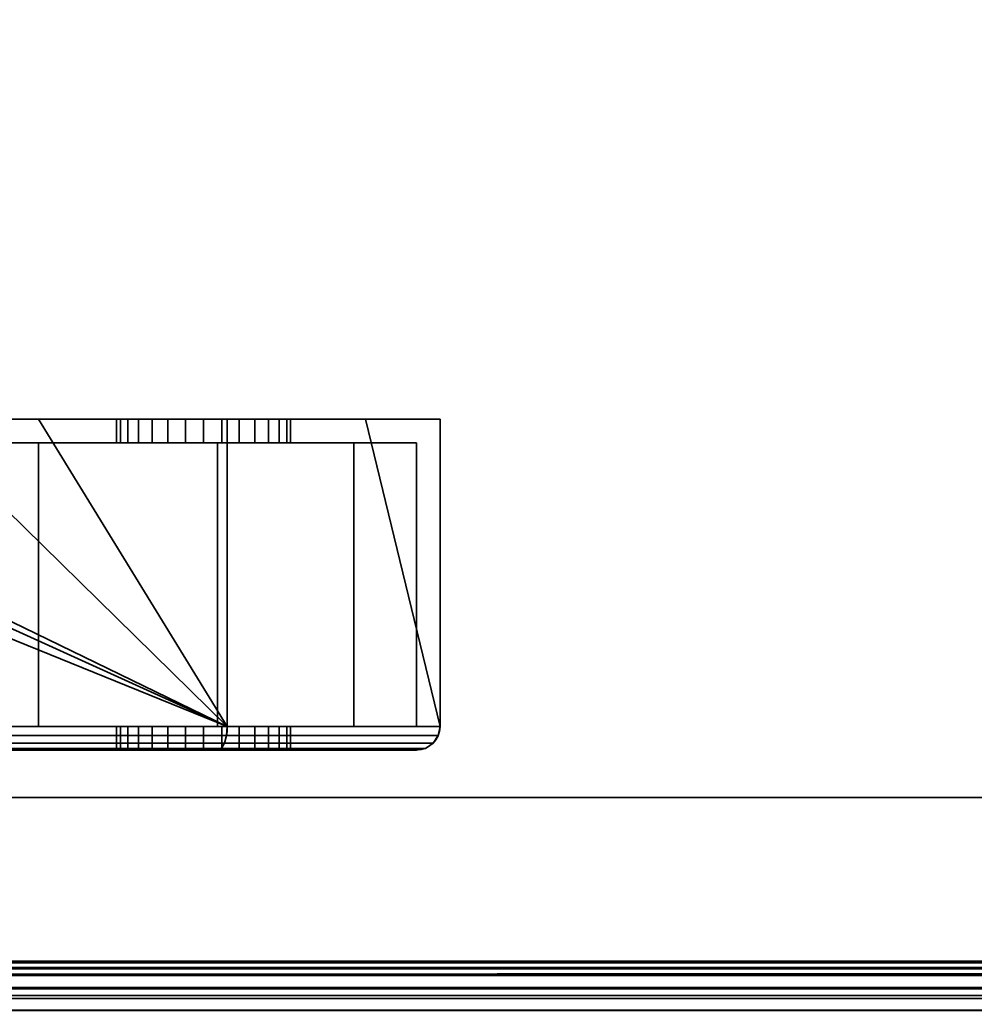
# Model space of a CAD drawing. Header units: millimetres. Extents: x -587 to 3688, y -115 to 120.
# Tile 398 of 656: x 1092 to 1133, y -49 to -7. Entities that reach past the tile are written whole.
import ezdxf

# ---------------------------------------------------------------- set-up
doc = ezdxf.new("R2010")
doc.units = ezdxf.units.MM
doc.layers.add('152', color=7, linetype='Continuous', true_color=0xffffff)

# ---------------------------------------------------------------- blocks, each defined once
blk = doc.blocks.new('UG_SURFACE_002')
at = {"layer": '152', "color": 252, "linetype": 'Continuous', "lineweight": 35}
for points in [[(2162.5, -40, 2198), (2162.5, 110, 2198), (837.5, 110, 2198), (837.5, -40, 2198)], [(987.5, -40, 2048), (987.5, 110, 2048), (2012.5, 110, 2048), (2012.5, -40, 2048)], [(2162.5, -40, 2198), (837.5, -40, 2198), (987.5, -40, 2048), (2012.5, -40, 2048)]]:
    blk.add_3dface(points, dxfattribs=at)
blk = doc.blocks.new('UG_SURFACE_047')
at = {"layer": '152', "color": 252, "linetype": 'Continuous', "lineweight": 35}
for points in [[(1068.975, -24, 1167.5), (1019, -24, 1167.5), (1019, -37, 1167.5), (1101, -37, 1167.5)], [(1101, -37, 1002.5), (1019, -37, 1002.5), (1019, -24, 1002.5), (1068.975, -24, 1002.5)], [(1101, -37, 1167.5), (1072.375, -24, 1167.5), (1068.975, -24, 1167.5)], [(1101, -37, 1002.5), (1068.975, -24, 1002.5), (1072.375, -24, 1002.5)], [(1101, -37, 1167.5), (1074.25, -24, 1167.5), (1072.375, -24, 1167.5)], [(1101, -37, 1002.5), (1072.375, -24, 1002.5), (1074.25, -24, 1002.5)], [(1101, -37, 1167.5), (1087.75, -24, 1167.5), (1074.25, -24, 1167.5)], [(1101, -37, 1002.5), (1074.25, -24, 1002.5), (1087.75, -24, 1002.5)], [(1101, -37, 1167.5), (1093.025, -24, 1167.5), (1087.75, -24, 1167.5)], [(1101, -37, 1002.5), (1087.75, -24, 1002.5), (1093.025, -24, 1002.5)], [(1093.025, -24, 1091.25), (1087.75, -24, 1091.25), (1087.75, -24, 1099.071), (1088.361, -24, 1099.75)], [(1093.025, -24, 1013.575), (1087.75, -24, 1013.575), (1087.75, -24, 1026.71), (1088.607, -24, 1027.676)], [(1093.025, -24, 1033.975), (1089.311, -24, 1034.737), (1087.75, -24, 1037.42)], [(1087.75, -24, 1037.42), (1087.75, -24, 1058.875), (1093.025, -24, 1058.875), (1093.025, -24, 1033.975)], [(1089.084, -24, 1106.627), (1087.75, -24, 1108.937), (1087.75, -24, 1110.1), (1093.025, -24, 1110.1)], [(1087.75, -24, 1002.5), (1087.75, -24, 1013.575), (1093.025, -24, 1013.575), (1093.025, -24, 1002.5)], [(1087.75, -24, 1058.875), (1087.75, -24, 1091.25), (1093.025, -24, 1091.25), (1093.025, -24, 1058.875)], [(1087.75, -24, 1110.1), (1087.75, -24, 1128.75), (1093.025, -24, 1128.75), (1093.025, -24, 1110.1)], [(1087.75, -24, 1128.75), (1087.75, -24, 1167.5), (1093.025, -24, 1167.5), (1093.025, -24, 1128.75)], [(1093.025, -24, 1091.25), (1088.361, -24, 1099.75), (1089.453, -24, 1103.112)], [(1093.025, -24, 1033.975), (1093.025, -24, 1013.575), (1088.607, -24, 1027.676), (1089.707, -24, 1031.132)], [(1089.453, -24, 1103.112), (1089.084, -24, 1106.627), (1093.025, -24, 1110.1), (1093.025, -24, 1091.25)], [(1093.025, -24, 1033.975), (1089.395, -24, 1033.975), (1089.311, -24, 1034.737)], [(1089.707, -24, 1031.132), (1089.395, -24, 1033.975), (1093.025, -24, 1033.975)], [(1101, -37, 1167.5), (1101, -24, 1167.5), (1093.025, -24, 1167.5)], [(1093.025, -24, 1002.5), (1101, -24, 1002.5), (1101, -37, 1002.5)], [(1093.025, -24, 1091.25), (1097.25, -24, 1101.524), (1098.495, -24, 1100.62)], [(1098.495, -24, 1100.62), (1100, -24, 1100.3), (1106.85, -24, 1091.25), (1093.025, -24, 1091.25)], [(1093.025, -24, 1091.25), (1093.025, -24, 1110.1), (1096.32, -24, 1104.387), (1096.481, -24, 1102.857)], [(1093.025, -24, 1110.1), (1097.825, -24, 1106.993), (1096.796, -24, 1105.85)], [(1096.796, -24, 1105.85), (1096.32, -24, 1104.387), (1093.025, -24, 1110.1)], [(1096.481, -24, 1102.857), (1097.25, -24, 1101.524), (1093.025, -24, 1091.25)], [(1093.025, -24, 1110.1), (1106.85, -24, 1110.1), (1100.769, -24, 1107.619), (1099.231, -24, 1107.619)], [(1099.231, -24, 1107.619), (1097.825, -24, 1106.993), (1093.025, -24, 1110.1)], [(1093.025, -24, 1013.575), (1097.25, -24, 1021.024), (1098.495, -24, 1020.12)], [(1098.495, -24, 1020.12), (1100, -24, 1019.8), (1106.85, -24, 1013.575), (1093.025, -24, 1013.575)], [(1093.025, -24, 1013.575), (1093.025, -24, 1033.975), (1096.32, -24, 1023.887), (1096.481, -24, 1022.357)], [(1093.025, -24, 1033.975), (1097.825, -24, 1026.493), (1096.796, -24, 1025.35)], [(1096.796, -24, 1025.35), (1096.32, -24, 1023.887), (1093.025, -24, 1033.975)], [(1096.481, -24, 1022.357), (1097.25, -24, 1021.024), (1093.025, -24, 1013.575)], [(1093.025, -24, 1033.975), (1106.85, -24, 1033.975), (1100.769, -24, 1027.119), (1099.231, -24, 1027.119)], [(1099.231, -24, 1027.119), (1097.825, -24, 1026.493), (1093.025, -24, 1033.975)], [(1093.025, -24, 1013.575), (1106.85, -24, 1013.575), (1106.85, -24, 1008.35), (1101, -24, 1002.5)], [(1093.025, -24, 1128.75), (1093.025, -24, 1167.5), (1101, -24, 1167.5)], [(1101, -24, 1167.5), (1106.85, -24, 1161.65), (1106.85, -24, 1128.75), (1093.025, -24, 1128.75)], [(1101, -24, 1002.5), (1093.025, -24, 1002.5), (1093.025, -24, 1013.575)], [(1093.025, -24, 1033.975), (1093.025, -24, 1058.875), (1106.85, -24, 1058.875), (1106.85, -24, 1033.975)], [(1093.025, -24, 1058.875), (1093.025, -24, 1091.25), (1106.85, -24, 1091.25), (1106.85, -24, 1058.875)], [(1093.025, -24, 1110.1), (1093.025, -24, 1128.75), (1106.85, -24, 1128.75), (1106.85, -24, 1110.1)], [(1096.32, -24, 1104.387), (1096.32, -25, 1104.387), (1096.481, -25, 1102.857), (1096.481, -24, 1102.857)], [(1096.796, -24, 1105.85), (1096.796, -25, 1105.85), (1096.32, -25, 1104.387), (1096.32, -24, 1104.387)], [(1096.32, -24, 1023.887), (1096.32, -25, 1023.887), (1096.481, -25, 1022.357), (1096.481, -24, 1022.357)], [(1096.796, -24, 1025.35), (1096.796, -25, 1025.35), (1096.32, -25, 1023.887), (1096.32, -24, 1023.887)], [(1096.481, -24, 1102.857), (1096.481, -25, 1102.857), (1097.25, -25, 1101.524), (1097.25, -24, 1101.524)], [(1096.481, -24, 1022.357), (1096.481, -25, 1022.357), (1097.25, -25, 1021.024), (1097.25, -24, 1021.024)], [(1097.825, -24, 1106.993), (1097.825, -25, 1106.993), (1096.796, -25, 1105.85), (1096.796, -24, 1105.85)], [(1097.825, -24, 1026.493), (1097.825, -25, 1026.493), (1096.796, -25, 1025.35), (1096.796, -24, 1025.35)], [(1097.25, -24, 1101.524), (1097.25, -25, 1101.524), (1098.495, -25, 1100.62), (1098.495, -24, 1100.62)], [(1097.25, -24, 1021.024), (1097.25, -25, 1021.024), (1098.495, -25, 1020.12), (1098.495, -24, 1020.12)], [(1099.231, -24, 1107.619), (1099.231, -25, 1107.619), (1097.825, -25, 1106.993), (1097.825, -24, 1106.993)], [(1099.231, -24, 1027.119), (1099.231, -25, 1027.119), (1097.825, -25, 1026.493), (1097.825, -24, 1026.493)], [(1098.495, -24, 1100.62), (1098.495, -25, 1100.62), (1100, -25, 1100.3), (1100, -24, 1100.3)], [(1098.495, -24, 1020.12), (1098.495, -25, 1020.12), (1100, -25, 1019.8), (1100, -24, 1019.8)], [(1100.769, -24, 1107.619), (1100.769, -25, 1107.619), (1099.231, -25, 1107.619), (1099.231, -24, 1107.619)], [(1100.769, -24, 1027.119), (1100.769, -25, 1027.119), (1099.231, -25, 1027.119), (1099.231, -24, 1027.119)], [(1106.85, -24, 1091.25), (1100, -24, 1100.3), (1101.505, -24, 1100.62)], [(1106.85, -24, 1013.575), (1100, -24, 1019.8), (1101.505, -24, 1020.12)], [(1100, -24, 1100.3), (1100, -25, 1100.3), (1101.505, -25, 1100.62), (1101.505, -24, 1100.62)], [(1100, -24, 1019.8), (1100, -25, 1019.8), (1101.505, -25, 1020.12), (1101.505, -24, 1020.12)], [(1102.175, -24, 1026.493), (1100.769, -24, 1027.119), (1106.85, -24, 1033.975)], [(1102.175, -24, 1106.993), (1100.769, -24, 1107.619), (1106.85, -24, 1110.1)], [(1102.175, -24, 1106.993), (1102.175, -25, 1106.993), (1100.769, -25, 1107.619), (1100.769, -24, 1107.619)], [(1102.175, -24, 1026.493), (1102.175, -25, 1026.493), (1100.769, -25, 1027.119), (1100.769, -24, 1027.119)], [(1106.85, -24, 1161.65), (1101, -24, 1167.5), (1101, -37, 1167.5), (1110, -37, 1158.5)], [(1110, -37, 1011.5), (1101, -37, 1002.5), (1101, -24, 1002.5), (1106.85, -24, 1008.35)], [(1101.505, -24, 1100.62), (1102.75, -24, 1101.524), (1106.85, -24, 1091.25)], [(1101.505, -24, 1020.12), (1102.75, -24, 1021.024), (1106.85, -24, 1013.575)], [(1101.505, -24, 1100.62), (1101.505, -25, 1100.62), (1102.75, -25, 1101.524), (1102.75, -24, 1101.524)], [(1101.505, -24, 1020.12), (1101.505, -25, 1020.12), (1102.75, -25, 1021.024), (1102.75, -24, 1021.024)], [(1103.204, -24, 1105.85), (1102.175, -24, 1106.993), (1106.85, -24, 1110.1)], [(1103.204, -24, 1025.35), (1102.175, -24, 1026.493), (1106.85, -24, 1033.975)], [(1103.204, -24, 1105.85), (1103.204, -25, 1105.85), (1102.175, -25, 1106.993), (1102.175, -24, 1106.993)], [(1103.204, -24, 1025.35), (1103.204, -25, 1025.35), (1102.175, -25, 1026.493), (1102.175, -24, 1026.493)], [(1106.85, -24, 1091.25), (1102.75, -24, 1101.524), (1103.519, -24, 1102.857)], [(1106.85, -24, 1013.575), (1102.75, -24, 1021.024), (1103.519, -24, 1022.357)], [(1102.75, -24, 1101.524), (1102.75, -25, 1101.524), (1103.519, -25, 1102.857), (1103.519, -24, 1102.857)], [(1102.75, -24, 1021.024), (1102.75, -25, 1021.024), (1103.519, -25, 1022.357), (1103.519, -24, 1022.357)], [(1106.85, -24, 1110.1), (1103.68, -24, 1104.387), (1103.204, -24, 1105.85)], [(1106.85, -24, 1033.975), (1103.68, -24, 1023.887), (1103.204, -24, 1025.35)], [(1103.68, -24, 1104.387), (1103.68, -25, 1104.387), (1103.204, -25, 1105.85), (1103.204, -24, 1105.85)], [(1103.68, -24, 1023.887), (1103.68, -25, 1023.887), (1103.204, -25, 1025.35), (1103.204, -24, 1025.35)], [(1103.519, -24, 1102.857), (1103.68, -24, 1104.387), (1106.85, -24, 1110.1), (1106.85, -24, 1091.25)], [(1103.519, -24, 1022.357), (1103.68, -24, 1023.887), (1106.85, -24, 1033.975), (1106.85, -24, 1013.575)], [(1103.519, -24, 1102.857), (1103.519, -25, 1102.857), (1103.68, -25, 1104.387), (1103.68, -24, 1104.387)], [(1103.519, -24, 1022.357), (1103.519, -25, 1022.357), (1103.68, -25, 1023.887), (1103.68, -24, 1023.887)], [(1110, -37, 1158.5), (1110, -24, 1158.5), (1106.85, -24, 1161.65)], [(1106.85, -24, 1008.35), (1110, -24, 1011.5), (1110, -37, 1011.5)], [(1110, -24, 1158.5), (1110, -24, 1128.75), (1106.85, -24, 1128.75), (1106.85, -24, 1161.65)], [(1106.85, -24, 1008.35), (1106.85, -24, 1013.575), (1110, -24, 1013.575), (1110, -24, 1011.5)], [(1106.85, -24, 1013.575), (1106.85, -24, 1033.975), (1110, -24, 1033.975), (1110, -24, 1013.575)], [(1106.85, -24, 1033.975), (1106.85, -24, 1058.875), (1110, -24, 1058.875), (1110, -24, 1033.975)], [(1106.85, -24, 1058.875), (1106.85, -24, 1091.25), (1110, -24, 1091.25), (1110, -24, 1058.875)], [(1106.85, -24, 1091.25), (1106.85, -24, 1110.1), (1110, -24, 1110.1), (1110, -24, 1091.25)], [(1106.85, -24, 1110.1), (1106.85, -24, 1128.75), (1110, -24, 1128.75), (1110, -24, 1110.1)], [(1110, -37, 1158.5), (1110, -24, 1110.1), (1110, -24, 1128.75)], [(1110, -37, 1158.5), (1110, -24, 1091.25), (1110, -24, 1110.1)], [(1110, -37, 1158.5), (1110, -37, 1011.5), (1110, -24, 1058.875), (1110, -24, 1091.25)], [(1110, -37, 1011.5), (1110, -24, 1033.975), (1110, -24, 1058.875)], [(1110, -37, 1011.5), (1110, -24, 1013.575), (1110, -24, 1033.975)], [(1110, -37, 1011.5), (1110, -24, 1011.5), (1110, -24, 1013.575)], [(1110, -24, 1128.75), (1110, -24, 1158.5), (1110, -37, 1158.5)], [(1085.75, -37, 1003.5), (1093.025, -37, 1003.5), (1093.025, -25, 1003.5), (1087.75, -25, 1003.5)], [(1087.75, -25, 1166.5), (1093.025, -25, 1166.5), (1093.025, -37, 1166.5), (1085.75, -37, 1166.5)], [(1093.025, -25, 1110.1), (1087.75, -25, 1110.1), (1087.75, -25, 1108.937), (1089.084, -25, 1106.627)], [(1093.025, -25, 1033.975), (1093.025, -25, 1058.875), (1087.75, -25, 1058.875), (1087.75, -25, 1037.42)], [(1087.75, -25, 1037.42), (1089.311, -25, 1034.737), (1093.025, -25, 1033.975)], [(1088.607, -25, 1027.676), (1087.75, -25, 1026.71), (1087.75, -25, 1013.575), (1093.025, -25, 1013.575)], [(1088.361, -25, 1099.75), (1087.75, -25, 1099.071), (1087.75, -25, 1091.25), (1093.025, -25, 1091.25)], [(1093.025, -25, 1003.5), (1093.025, -25, 1013.575), (1087.75, -25, 1013.575), (1087.75, -25, 1003.5)], [(1093.025, -25, 1058.875), (1093.025, -25, 1091.25), (1087.75, -25, 1091.25), (1087.75, -25, 1058.875)], [(1093.025, -25, 1110.1), (1093.025, -25, 1128.75), (1087.75, -25, 1128.75), (1087.75, -25, 1110.1)], [(1093.025, -25, 1128.75), (1093.025, -25, 1166.5), (1087.75, -25, 1166.5), (1087.75, -25, 1128.75)], [(1089.453, -25, 1103.112), (1088.361, -25, 1099.75), (1093.025, -25, 1091.25)], [(1089.707, -25, 1031.132), (1088.607, -25, 1027.676), (1093.025, -25, 1013.575), (1093.025, -25, 1033.975)], [(1093.025, -25, 1091.25), (1093.025, -25, 1110.1), (1089.084, -25, 1106.627), (1089.453, -25, 1103.112)], [(1089.311, -25, 1034.737), (1089.395, -25, 1033.975), (1093.025, -25, 1033.975)], [(1093.025, -25, 1033.975), (1089.395, -25, 1033.975), (1089.707, -25, 1031.132)], [(1093.025, -37, 1003.5), (1100.586, -37, 1003.5), (1100.586, -25, 1003.5), (1093.025, -25, 1003.5)], [(1093.025, -25, 1166.5), (1100.586, -25, 1166.5), (1100.586, -37, 1166.5), (1093.025, -37, 1166.5)], [(1106.35, -25, 1110.1), (1093.025, -25, 1110.1), (1099.231, -25, 1107.619), (1100.769, -25, 1107.619)], [(1093.025, -25, 1110.1), (1096.32, -25, 1104.387), (1096.796, -25, 1105.85)], [(1093.025, -25, 1091.25), (1097.25, -25, 1101.524), (1096.481, -25, 1102.857)], [(1093.025, -25, 1110.1), (1097.825, -25, 1106.993), (1099.231, -25, 1107.619)], [(1096.481, -25, 1102.857), (1096.32, -25, 1104.387), (1093.025, -25, 1110.1), (1093.025, -25, 1091.25)], [(1093.025, -25, 1091.25), (1106.35, -25, 1091.25), (1100, -25, 1100.3), (1098.495, -25, 1100.62)], [(1098.495, -25, 1100.62), (1097.25, -25, 1101.524), (1093.025, -25, 1091.25)], [(1096.796, -25, 1105.85), (1097.825, -25, 1106.993), (1093.025, -25, 1110.1)], [(1106.35, -25, 1033.975), (1093.025, -25, 1033.975), (1099.231, -25, 1027.119), (1100.769, -25, 1027.119)], [(1093.025, -25, 1033.975), (1096.32, -25, 1023.887), (1096.796, -25, 1025.35)], [(1093.025, -25, 1013.575), (1097.25, -25, 1021.024), (1096.481, -25, 1022.357)], [(1093.025, -25, 1033.975), (1097.825, -25, 1026.493), (1099.231, -25, 1027.119)], [(1096.481, -25, 1022.357), (1096.32, -25, 1023.887), (1093.025, -25, 1033.975), (1093.025, -25, 1013.575)], [(1093.025, -25, 1013.575), (1106.35, -25, 1013.575), (1100, -25, 1019.8), (1098.495, -25, 1020.12)], [(1098.495, -25, 1020.12), (1097.25, -25, 1021.024), (1093.025, -25, 1013.575)], [(1096.796, -25, 1025.35), (1097.825, -25, 1026.493), (1093.025, -25, 1033.975)], [(1093.025, -25, 1128.75), (1106.35, -25, 1128.75), (1106.35, -25, 1160.736), (1100.586, -25, 1166.5)], [(1093.025, -25, 1013.575), (1093.025, -25, 1003.5), (1100.586, -25, 1003.5)], [(1100.586, -25, 1003.5), (1106.35, -25, 1009.264), (1106.35, -25, 1013.575), (1093.025, -25, 1013.575)], [(1100.586, -25, 1166.5), (1093.025, -25, 1166.5), (1093.025, -25, 1128.75)], [(1106.35, -25, 1033.975), (1106.35, -25, 1058.875), (1093.025, -25, 1058.875), (1093.025, -25, 1033.975)], [(1106.35, -25, 1058.875), (1106.35, -25, 1091.25), (1093.025, -25, 1091.25), (1093.025, -25, 1058.875)], [(1106.35, -25, 1110.1), (1106.35, -25, 1128.75), (1093.025, -25, 1128.75), (1093.025, -25, 1110.1)], [(1101.505, -25, 1020.12), (1100, -25, 1019.8), (1106.35, -25, 1013.575)], [(1101.505, -25, 1100.62), (1100, -25, 1100.3), (1106.35, -25, 1091.25)], [(1106.35, -25, 1009.264), (1100.586, -25, 1003.5), (1100.586, -37, 1003.5), (1106.35, -37, 1009.264)], [(1106.35, -37, 1160.736), (1100.586, -37, 1166.5), (1100.586, -25, 1166.5), (1106.35, -25, 1160.736)], [(1100.769, -25, 1107.619), (1102.175, -25, 1106.993), (1106.35, -25, 1110.1)], [(1100.769, -25, 1027.119), (1102.175, -25, 1026.493), (1106.35, -25, 1033.975)], [(1106.35, -25, 1091.25), (1102.75, -25, 1101.524), (1101.505, -25, 1100.62)], [(1106.35, -25, 1013.575), (1102.75, -25, 1021.024), (1101.505, -25, 1020.12)], [(1106.35, -25, 1110.1), (1102.175, -25, 1106.993), (1103.204, -25, 1105.85)], [(1106.35, -25, 1033.975), (1102.175, -25, 1026.493), (1103.204, -25, 1025.35)], [(1103.519, -25, 1102.857), (1102.75, -25, 1101.524), (1106.35, -25, 1091.25)], [(1103.519, -25, 1022.357), (1102.75, -25, 1021.024), (1106.35, -25, 1013.575)], [(1103.204, -25, 1105.85), (1103.68, -25, 1104.387), (1106.35, -25, 1110.1)], [(1103.204, -25, 1025.35), (1103.68, -25, 1023.887), (1106.35, -25, 1033.975)], [(1106.35, -25, 1091.25), (1106.35, -25, 1110.1), (1103.68, -25, 1104.387), (1103.519, -25, 1102.857)], [(1106.35, -25, 1013.575), (1106.35, -25, 1033.975), (1103.68, -25, 1023.887), (1103.519, -25, 1022.357)], [(1106.35, -37, 1009.264), (1109, -37, 1011.914), (1109, -25, 1011.914), (1106.35, -25, 1009.264)], [(1106.35, -25, 1160.736), (1109, -25, 1158.086), (1109, -37, 1158.086), (1106.35, -37, 1160.736)], [(1109, -25, 1011.914), (1109, -25, 1013.575), (1106.35, -25, 1013.575), (1106.35, -25, 1009.264)], [(1106.35, -25, 1160.736), (1106.35, -25, 1128.75), (1109, -25, 1128.75), (1109, -25, 1158.086)], [(1109, -25, 1013.575), (1109, -25, 1033.975), (1106.35, -25, 1033.975), (1106.35, -25, 1013.575)], [(1109, -25, 1033.975), (1109, -25, 1058.875), (1106.35, -25, 1058.875), (1106.35, -25, 1033.975)], [(1109, -25, 1058.875), (1109, -25, 1091.25), (1106.35, -25, 1091.25), (1106.35, -25, 1058.875)], [(1109, -25, 1091.25), (1109, -25, 1110.1), (1106.35, -25, 1110.1), (1106.35, -25, 1091.25)], [(1109, -25, 1110.1), (1109, -25, 1128.75), (1106.35, -25, 1128.75), (1106.35, -25, 1110.1)], [(1109, -37, 1108.1), (1109, -37, 1126.75), (1109, -25, 1128.75), (1109, -25, 1110.1)], [(1109, -37, 1013.575), (1109, -37, 1033.975), (1109, -25, 1033.975), (1109, -25, 1013.575)], [(1109, -25, 1110.1), (1109, -25, 1091.25), (1109, -37, 1099.9), (1109, -37, 1108.1)], [(1109, -37, 1033.975), (1109, -25, 1058.875), (1109, -25, 1033.975)], [(1109, -25, 1091.25), (1109, -37, 1093.25), (1109, -37, 1099.9)], [(1109, -37, 1033.975), (1109, -37, 1093.25), (1109, -25, 1091.25), (1109, -25, 1058.875)], [(1109, -25, 1013.575), (1109, -25, 1011.914), (1109, -37, 1011.914), (1109, -37, 1013.575)], [(1109, -37, 1126.75), (1109, -37, 1158.086), (1109, -25, 1158.086), (1109, -25, 1128.75)], [(1101, -37, 1167.5), (1019, -37, 1167.5), (1019, -37.383, 1167.424), (1100.968, -37.383, 1167.424)], [(1100.968, -37.383, 1002.576), (1019, -37.383, 1002.576), (1019, -37, 1002.5), (1101, -37, 1002.5)], [(1093.025, -37, 1126.75), (1085.75, -37, 1126.75), (1085.75, -37, 1148.446), (1085.755, -37, 1148.455)], [(1093.025, -37, 1003.5), (1085.75, -37, 1003.5), (1085.75, -37, 1010.479), (1085.804, -37, 1010.56)], [(1085.973, -37, 1082.523), (1085.75, -37, 1083.208), (1085.75, -37, 1093.25), (1093.025, -37, 1093.25)], [(1085.973, -37, 1150.523), (1085.75, -37, 1151.208), (1085.75, -37, 1166.5), (1093.025, -37, 1166.5)], [(1093.025, -37, 1126.75), (1093.025, -37, 1108.1), (1085.75, -37, 1108.1), (1085.75, -37, 1126.75)], [(1093.025, -37, 1108.1), (1093.025, -37, 1099.9), (1085.75, -37, 1099.9), (1085.75, -37, 1108.1)], [(1093.025, -37, 1099.9), (1093.025, -37, 1093.25), (1085.75, -37, 1093.25), (1085.75, -37, 1099.9)], [(1085.755, -37, 1148.455), (1085.973, -37, 1150.523), (1093.025, -37, 1166.5), (1093.025, -37, 1126.75)], [(1089.311, -37, 1034.737), (1087.487, -37, 1037.872), (1085.755, -37, 1080.455), (1093.025, -37, 1033.975)], [(1085.755, -37, 1080.455), (1085.973, -37, 1082.523), (1093.025, -37, 1093.25), (1093.025, -37, 1033.975)], [(1093.025, -37, 1013.575), (1093.025, -37, 1003.5), (1085.804, -37, 1010.56), (1086.2, -37, 1012.55)], [(1093.025, -37, 1013.575), (1086.2, -37, 1013.575), (1086.2, -37, 1024.963), (1088.607, -37, 1027.676)], [(1086.2, -37, 1012.55), (1086.2, -37, 1013.575), (1093.025, -37, 1013.575)], [(1088.607, -37, 1027.676), (1089.707, -37, 1031.132), (1093.025, -37, 1033.975), (1093.025, -37, 1013.575)], [(1093.025, -37, 1033.975), (1089.395, -37, 1033.975), (1089.311, -37, 1034.737)], [(1089.707, -37, 1031.132), (1089.395, -37, 1033.975), (1093.025, -37, 1033.975)], [(1093.025, -37, 1013.575), (1097.25, -37, 1021.024), (1098.495, -37, 1020.12)], [(1098.495, -37, 1020.12), (1100, -37, 1019.8), (1106.35, -37, 1013.575), (1093.025, -37, 1013.575)], [(1093.025, -37, 1013.575), (1093.025, -37, 1033.975), (1096.32, -37, 1023.887), (1096.481, -37, 1022.357)], [(1093.025, -37, 1033.975), (1097.825, -37, 1026.493), (1096.796, -37, 1025.35)], [(1096.796, -37, 1025.35), (1096.32, -37, 1023.887), (1093.025, -37, 1033.975)], [(1096.481, -37, 1022.357), (1097.25, -37, 1021.024), (1093.025, -37, 1013.575)], [(1093.025, -37, 1033.975), (1106.35, -37, 1033.975), (1100, -37, 1027.2), (1099.231, -37, 1027.119)], [(1099.231, -37, 1027.119), (1097.825, -37, 1026.493), (1093.025, -37, 1033.975)], [(1093.025, -37, 1099.9), (1098.495, -37, 1100.62), (1100, -37, 1100.3)], [(1093.025, -37, 1099.9), (1097.25, -37, 1101.524), (1098.495, -37, 1100.62)], [(1100, -37, 1100.3), (1106.35, -37, 1099.9), (1093.025, -37, 1099.9)], [(1093.025, -37, 1099.9), (1093.025, -37, 1108.1), (1096.32, -37, 1104.387), (1096.481, -37, 1102.857)], [(1093.025, -37, 1108.1), (1097.825, -37, 1106.993), (1096.796, -37, 1105.85)], [(1096.796, -37, 1105.85), (1096.32, -37, 1104.387), (1093.025, -37, 1108.1)], [(1096.481, -37, 1102.857), (1097.25, -37, 1101.524), (1093.025, -37, 1099.9)], [(1093.025, -37, 1108.1), (1106.35, -37, 1108.1), (1100, -37, 1107.7)], [(1100, -37, 1107.7), (1099.231, -37, 1107.619), (1093.025, -37, 1108.1)], [(1099.231, -37, 1107.619), (1097.825, -37, 1106.993), (1093.025, -37, 1108.1)], [(1093.025, -37, 1166.5), (1100.586, -37, 1166.5), (1106.35, -37, 1160.736)], [(1093.025, -37, 1013.575), (1106.35, -37, 1013.575), (1106.35, -37, 1009.264), (1100.586, -37, 1003.5)], [(1100.586, -37, 1003.5), (1093.025, -37, 1003.5), (1093.025, -37, 1013.575)], [(1106.35, -37, 1160.736), (1106.35, -37, 1126.75), (1093.025, -37, 1126.75), (1093.025, -37, 1166.5)], [(1106.35, -37, 1126.75), (1106.35, -37, 1108.1), (1093.025, -37, 1108.1), (1093.025, -37, 1126.75)], [(1106.35, -37, 1099.9), (1106.35, -37, 1093.25), (1093.025, -37, 1093.25), (1093.025, -37, 1099.9)], [(1106.35, -37, 1093.25), (1106.35, -37, 1033.975), (1093.025, -37, 1033.975), (1093.025, -37, 1093.25)], [(1096.32, -37, 1104.387), (1096.32, -38, 1104.387), (1096.481, -38, 1102.857), (1096.481, -37, 1102.857)], [(1096.796, -37, 1105.85), (1096.796, -38, 1105.85), (1096.32, -38, 1104.387), (1096.32, -37, 1104.387)], [(1096.32, -37, 1023.887), (1096.32, -38, 1023.887), (1096.481, -38, 1022.357), (1096.481, -37, 1022.357)], [(1096.796, -37, 1025.35), (1096.796, -38, 1025.35), (1096.32, -38, 1023.887), (1096.32, -37, 1023.887)], [(1096.481, -37, 1102.857), (1096.481, -38, 1102.857), (1097.25, -38, 1101.524), (1097.25, -37, 1101.524)], [(1096.481, -37, 1022.357), (1096.481, -38, 1022.357), (1097.25, -38, 1021.024), (1097.25, -37, 1021.024)], [(1097.825, -37, 1106.993), (1097.825, -38, 1106.993), (1096.796, -38, 1105.85), (1096.796, -37, 1105.85)], [(1097.825, -37, 1026.493), (1097.825, -38, 1026.493), (1096.796, -38, 1025.35), (1096.796, -37, 1025.35)], [(1097.25, -37, 1101.524), (1097.25, -38, 1101.524), (1098.495, -38, 1100.62), (1098.495, -37, 1100.62)], [(1097.25, -37, 1021.024), (1097.25, -38, 1021.024), (1098.495, -38, 1020.12), (1098.495, -37, 1020.12)], [(1099.231, -37, 1107.619), (1099.231, -38, 1107.619), (1097.825, -38, 1106.993), (1097.825, -37, 1106.993)], [(1099.231, -37, 1027.119), (1099.231, -38, 1027.119), (1097.825, -38, 1026.493), (1097.825, -37, 1026.493)], [(1098.495, -37, 1100.62), (1098.495, -38, 1100.62), (1100, -38, 1100.3), (1100, -37, 1100.3)], [(1098.495, -37, 1020.12), (1098.495, -38, 1020.12), (1100, -38, 1019.8), (1100, -37, 1019.8)], [(1100, -38, 1107.7), (1099.231, -38, 1107.619), (1099.231, -37, 1107.619), (1100, -37, 1107.7)], [(1100, -38, 1027.2), (1099.231, -38, 1027.119), (1099.231, -37, 1027.119), (1100, -37, 1027.2)], [(1100, -37, 1107.7), (1100.769, -37, 1107.619), (1100.769, -38, 1107.619), (1100, -38, 1107.7)], [(1100, -37, 1100.3), (1100, -38, 1100.3), (1101.505, -38, 1100.62), (1101.505, -37, 1100.62)], [(1100, -37, 1027.2), (1100.769, -37, 1027.119), (1100.769, -38, 1027.119), (1100, -38, 1027.2)], [(1100, -37, 1019.8), (1100, -38, 1019.8), (1101.505, -38, 1020.12), (1101.505, -37, 1020.12)], [(1106.35, -37, 1013.575), (1100, -37, 1019.8), (1101.505, -37, 1020.12)], [(1106.35, -37, 1099.9), (1100, -37, 1100.3), (1101.505, -37, 1100.62)], [(1100.769, -37, 1107.619), (1100, -37, 1107.7), (1106.35, -37, 1108.1)], [(1100.769, -37, 1027.119), (1100, -37, 1027.2), (1106.35, -37, 1033.975)], [(1102.175, -37, 1106.993), (1102.175, -38, 1106.993), (1100.769, -38, 1107.619), (1100.769, -37, 1107.619)], [(1102.175, -37, 1026.493), (1102.175, -38, 1026.493), (1100.769, -38, 1027.119), (1100.769, -37, 1027.119)], [(1106.35, -37, 1033.975), (1102.175, -37, 1026.493), (1100.769, -37, 1027.119)], [(1106.35, -37, 1108.1), (1102.175, -37, 1106.993), (1100.769, -37, 1107.619)], [(1110, -37, 1158.5), (1101, -37, 1167.5), (1100.968, -37.383, 1167.424), (1109.924, -37.383, 1158.468)], [(1101, -37, 1002.5), (1110, -37, 1011.5), (1109.924, -37.383, 1011.531), (1100.968, -37.383, 1002.576)], [(1101.505, -37, 1100.62), (1101.505, -38, 1100.62), (1102.75, -38, 1101.524), (1102.75, -37, 1101.524)], [(1101.505, -37, 1020.12), (1101.505, -38, 1020.12), (1102.75, -38, 1021.024), (1102.75, -37, 1021.024)], [(1101.505, -37, 1020.12), (1102.75, -37, 1021.024), (1106.35, -37, 1013.575)], [(1101.505, -37, 1100.62), (1102.75, -37, 1101.524), (1106.35, -37, 1099.9)], [(1103.204, -37, 1105.85), (1103.204, -38, 1105.85), (1102.175, -38, 1106.993), (1102.175, -37, 1106.993)], [(1103.204, -37, 1025.35), (1103.204, -38, 1025.35), (1102.175, -38, 1026.493), (1102.175, -37, 1026.493)], [(1103.204, -37, 1025.35), (1102.175, -37, 1026.493), (1106.35, -37, 1033.975)], [(1103.204, -37, 1105.85), (1102.175, -37, 1106.993), (1106.35, -37, 1108.1)], [(1102.75, -37, 1101.524), (1102.75, -38, 1101.524), (1103.519, -38, 1102.857), (1103.519, -37, 1102.857)], [(1102.75, -37, 1021.024), (1102.75, -38, 1021.024), (1103.519, -38, 1022.357), (1103.519, -37, 1022.357)], [(1106.35, -37, 1013.575), (1102.75, -37, 1021.024), (1103.519, -37, 1022.357)], [(1106.35, -37, 1099.9), (1102.75, -37, 1101.524), (1103.519, -37, 1102.857)], [(1103.68, -37, 1104.387), (1103.68, -38, 1104.387), (1103.204, -38, 1105.85), (1103.204, -37, 1105.85)], [(1103.68, -37, 1023.887), (1103.68, -38, 1023.887), (1103.204, -38, 1025.35), (1103.204, -37, 1025.35)], [(1106.35, -37, 1033.975), (1103.68, -37, 1023.887), (1103.204, -37, 1025.35)], [(1106.35, -37, 1108.1), (1103.68, -37, 1104.387), (1103.204, -37, 1105.85)], [(1103.519, -37, 1102.857), (1103.519, -38, 1102.857), (1103.68, -38, 1104.387), (1103.68, -37, 1104.387)], [(1103.519, -37, 1022.357), (1103.519, -38, 1022.357), (1103.68, -38, 1023.887), (1103.68, -37, 1023.887)], [(1103.519, -37, 1022.357), (1103.68, -37, 1023.887), (1106.35, -37, 1033.975), (1106.35, -37, 1013.575)], [(1103.519, -37, 1102.857), (1103.68, -37, 1104.387), (1106.35, -37, 1108.1), (1106.35, -37, 1099.9)], [(1106.35, -37, 1009.264), (1106.35, -37, 1013.575), (1109, -37, 1013.575), (1109, -37, 1011.914)], [(1109, -37, 1158.086), (1109, -37, 1126.75), (1106.35, -37, 1126.75), (1106.35, -37, 1160.736)], [(1109, -37, 1126.75), (1109, -37, 1108.1), (1106.35, -37, 1108.1), (1106.35, -37, 1126.75)], [(1109, -37, 1108.1), (1109, -37, 1099.9), (1106.35, -37, 1099.9), (1106.35, -37, 1108.1)], [(1109, -37, 1099.9), (1109, -37, 1093.25), (1106.35, -37, 1093.25), (1106.35, -37, 1099.9)], [(1109, -37, 1093.25), (1109, -37, 1033.975), (1106.35, -37, 1033.975), (1106.35, -37, 1093.25)], [(1109, -37, 1033.975), (1109, -37, 1013.575), (1106.35, -37, 1013.575), (1106.35, -37, 1033.975)], [(1110, -37, 1011.5), (1110, -37, 1158.5), (1109.924, -37.383, 1158.468), (1109.924, -37.383, 1011.531)], [(1100.968, -37.383, 1167.424), (1019, -37.383, 1167.424), (1019, -37.707, 1167.207), (1100.879, -37.707, 1167.207)], [(1100.879, -37.707, 1002.793), (1019, -37.707, 1002.793), (1019, -37.383, 1002.576), (1100.968, -37.383, 1002.576)], [(1109.924, -37.383, 1158.468), (1100.968, -37.383, 1167.424), (1100.879, -37.707, 1167.207), (1109.707, -37.707, 1158.379)], [(1100.968, -37.383, 1002.576), (1109.924, -37.383, 1011.531), (1109.707, -37.707, 1011.621), (1100.879, -37.707, 1002.793)], [(1109.924, -37.383, 1011.531), (1109.924, -37.383, 1158.468), (1109.707, -37.707, 1158.379), (1109.707, -37.707, 1011.621)], [(1100.879, -37.707, 1167.207), (1019, -37.707, 1167.207), (1019, -37.924, 1166.883), (1100.744, -37.924, 1166.883)], [(1100.744, -37.924, 1003.117), (1019, -37.924, 1003.117), (1019, -37.707, 1002.793), (1100.879, -37.707, 1002.793)], [(1109.707, -37.707, 1158.379), (1100.879, -37.707, 1167.207), (1100.744, -37.924, 1166.883), (1109.383, -37.924, 1158.244)], [(1100.879, -37.707, 1002.793), (1109.707, -37.707, 1011.621), (1109.383, -37.924, 1011.756), (1100.744, -37.924, 1003.117)], [(1109.707, -37.707, 1011.621), (1109.707, -37.707, 1158.379), (1109.383, -37.924, 1158.244), (1109.383, -37.924, 1011.756)], [(1100.744, -37.924, 1166.883), (1019, -37.924, 1166.883), (1019, -38, 1166.5), (1068.975, -38, 1166.5)], [(1019, -37.924, 1003.117), (1100.744, -37.924, 1003.117), (1074.25, -38, 1003.5), (1072.375, -38, 1003.5)], [(1100.744, -37.924, 1166.883), (1068.975, -38, 1166.5), (1072.375, -38, 1166.5)], [(1100.744, -37.924, 1166.883), (1072.375, -38, 1166.5), (1074.25, -38, 1166.5)], [(1074.25, -38, 1166.5), (1087.75, -38, 1166.5), (1100.744, -37.924, 1166.883)], [(1100.744, -37.924, 1003.117), (1087.75, -38, 1003.5), (1074.25, -38, 1003.5)], [(1100.744, -37.924, 1166.883), (1087.75, -38, 1166.5), (1093.025, -38, 1166.5)], [(1093.025, -38, 1003.5), (1087.75, -38, 1003.5), (1100.744, -37.924, 1003.117)], [(1093.025, -38, 1110.1), (1087.75, -38, 1110.1), (1087.75, -38, 1108.937), (1089.084, -38, 1106.627)], [(1093.025, -38, 1033.975), (1093.025, -38, 1091.25), (1087.75, -38, 1091.25), (1087.75, -38, 1037.42)], [(1087.75, -38, 1037.42), (1089.311, -38, 1034.737), (1093.025, -38, 1033.975)], [(1088.607, -38, 1027.676), (1087.75, -38, 1026.71), (1087.75, -38, 1013.575), (1093.025, -38, 1013.575)], [(1088.361, -38, 1099.75), (1087.75, -38, 1099.071), (1087.75, -38, 1097.9), (1093.025, -38, 1097.9)], [(1087.75, -38, 1166.5), (1087.75, -38, 1128.75), (1093.025, -38, 1128.75), (1093.025, -38, 1166.5)], [(1087.75, -38, 1128.75), (1087.75, -38, 1110.1), (1093.025, -38, 1110.1), (1093.025, -38, 1128.75)], [(1087.75, -38, 1097.9), (1087.75, -38, 1091.25), (1093.025, -38, 1091.25), (1093.025, -38, 1097.9)], [(1087.75, -38, 1013.575), (1087.75, -38, 1003.5), (1093.025, -38, 1003.5), (1093.025, -38, 1013.575)], [(1089.453, -38, 1103.112), (1088.361, -38, 1099.75), (1093.025, -38, 1097.9)], [(1089.707, -38, 1031.132), (1088.607, -38, 1027.676), (1093.025, -38, 1013.575), (1093.025, -38, 1033.975)], [(1093.025, -38, 1110.1), (1089.084, -38, 1106.627), (1089.5, -38, 1104)], [(1089.311, -38, 1034.737), (1089.395, -38, 1033.975), (1093.025, -38, 1033.975)], [(1093.025, -38, 1033.975), (1089.395, -38, 1033.975), (1089.707, -38, 1031.132)], [(1089.5, -38, 1104), (1089.453, -38, 1103.112), (1093.025, -38, 1097.9), (1093.025, -38, 1110.1)], [(1093.025, -38, 1166.5), (1100.586, -38, 1166.5), (1100.744, -37.924, 1166.883)], [(1100.744, -37.924, 1003.117), (1100.586, -38, 1003.5), (1093.025, -38, 1003.5)], [(1106.35, -38, 1033.975), (1093.025, -38, 1033.975), (1099.231, -38, 1027.119), (1100, -38, 1027.2)], [(1093.025, -38, 1033.975), (1096.32, -38, 1023.887), (1096.796, -38, 1025.35)], [(1093.025, -38, 1013.575), (1097.25, -38, 1021.024), (1096.481, -38, 1022.357)], [(1093.025, -38, 1033.975), (1097.825, -38, 1026.493), (1099.231, -38, 1027.119)], [(1096.481, -38, 1022.357), (1096.32, -38, 1023.887), (1093.025, -38, 1033.975), (1093.025, -38, 1013.575)], [(1093.025, -38, 1013.575), (1106.35, -38, 1013.575), (1100, -38, 1019.8), (1098.495, -38, 1020.12)], [(1098.495, -38, 1020.12), (1097.25, -38, 1021.024), (1093.025, -38, 1013.575)], [(1096.796, -38, 1025.35), (1097.825, -38, 1026.493), (1093.025, -38, 1033.975)], [(1106.35, -38, 1110.1), (1093.025, -38, 1110.1), (1099.231, -38, 1107.619), (1100, -38, 1107.7)], [(1093.025, -38, 1110.1), (1096.32, -38, 1104.387), (1096.796, -38, 1105.85)], [(1093.025, -38, 1097.9), (1097.25, -38, 1101.524), (1096.481, -38, 1102.857)], [(1093.025, -38, 1110.1), (1097.825, -38, 1106.993), (1099.231, -38, 1107.619)], [(1096.481, -38, 1102.857), (1096.32, -38, 1104.387), (1093.025, -38, 1110.1), (1093.025, -38, 1097.9)], [(1093.025, -38, 1097.9), (1106.35, -38, 1097.9), (1100, -38, 1100.3), (1098.495, -38, 1100.62)], [(1098.495, -38, 1100.62), (1097.25, -38, 1101.524), (1093.025, -38, 1097.9)], [(1096.796, -38, 1105.85), (1097.825, -38, 1106.993), (1093.025, -38, 1110.1)], [(1093.025, -38, 1013.575), (1093.025, -38, 1003.5), (1100.586, -38, 1003.5)], [(1093.025, -38, 1128.75), (1106.35, -38, 1128.75), (1106.35, -38, 1160.736), (1100.586, -38, 1166.5)], [(1100.586, -38, 1166.5), (1093.025, -38, 1166.5), (1093.025, -38, 1128.75)], [(1100.586, -38, 1003.5), (1106.35, -38, 1009.264), (1106.35, -38, 1013.575), (1093.025, -38, 1013.575)], [(1093.025, -38, 1128.75), (1093.025, -38, 1110.1), (1106.35, -38, 1110.1), (1106.35, -38, 1128.75)], [(1093.025, -38, 1097.9), (1093.025, -38, 1091.25), (1106.35, -38, 1091.25), (1106.35, -38, 1097.9)], [(1093.025, -38, 1091.25), (1093.025, -38, 1033.975), (1106.35, -38, 1033.975), (1106.35, -38, 1091.25)], [(1100, -38, 1027.2), (1100.769, -38, 1027.119), (1106.35, -38, 1033.975)], [(1100, -38, 1107.7), (1100.769, -38, 1107.619), (1106.35, -38, 1110.1)], [(1101.505, -38, 1100.62), (1100, -38, 1100.3), (1106.35, -38, 1097.9)], [(1101.505, -38, 1020.12), (1100, -38, 1019.8), (1106.35, -38, 1013.575)], [(1109.383, -37.924, 1158.244), (1100.744, -37.924, 1166.883), (1100.586, -38, 1166.5), (1106.35, -38, 1160.736)], [(1106.35, -38, 1009.264), (1100.586, -38, 1003.5), (1100.744, -37.924, 1003.117), (1109.383, -37.924, 1011.756)], [(1100.769, -38, 1027.119), (1102.175, -38, 1026.493), (1106.35, -38, 1033.975)], [(1100.769, -38, 1107.619), (1102.175, -38, 1106.993), (1106.35, -38, 1110.1)], [(1106.35, -38, 1013.575), (1102.75, -38, 1021.024), (1101.505, -38, 1020.12)], [(1106.35, -38, 1097.9), (1102.75, -38, 1101.524), (1101.505, -38, 1100.62)], [(1106.35, -38, 1033.975), (1102.175, -38, 1026.493), (1103.204, -38, 1025.35)], [(1106.35, -38, 1110.1), (1102.175, -38, 1106.993), (1103.204, -38, 1105.85)], [(1103.519, -38, 1022.357), (1102.75, -38, 1021.024), (1106.35, -38, 1013.575)], [(1103.519, -38, 1102.857), (1102.75, -38, 1101.524), (1106.35, -38, 1097.9)], [(1103.204, -38, 1025.35), (1103.68, -38, 1023.887), (1106.35, -38, 1033.975)], [(1103.204, -38, 1105.85), (1103.68, -38, 1104.387), (1106.35, -38, 1110.1)], [(1106.35, -38, 1013.575), (1106.35, -38, 1033.975), (1103.68, -38, 1023.887), (1103.519, -38, 1022.357)], [(1106.35, -38, 1097.9), (1106.35, -38, 1110.1), (1103.68, -38, 1104.387), (1103.519, -38, 1102.857)], [(1106.35, -38, 1160.736), (1109, -38, 1158.086), (1109.383, -37.924, 1158.244)], [(1109.383, -37.924, 1011.756), (1109, -38, 1011.914), (1106.35, -38, 1009.264)], [(1106.35, -38, 1160.736), (1106.35, -38, 1128.75), (1109, -38, 1128.75), (1109, -38, 1158.086)], [(1109, -38, 1011.914), (1109, -38, 1013.575), (1106.35, -38, 1013.575), (1106.35, -38, 1009.264)], [(1106.35, -38, 1128.75), (1106.35, -38, 1110.1), (1109, -38, 1110.1), (1109, -38, 1128.75)], [(1106.35, -38, 1110.1), (1106.35, -38, 1097.9), (1109, -38, 1097.9), (1109, -38, 1110.1)], [(1106.35, -38, 1097.9), (1106.35, -38, 1091.25), (1109, -38, 1091.25), (1109, -38, 1097.9)], [(1106.35, -38, 1091.25), (1106.35, -38, 1033.975), (1109, -38, 1033.975), (1109, -38, 1091.25)], [(1106.35, -38, 1033.975), (1106.35, -38, 1013.575), (1109, -38, 1013.575), (1109, -38, 1033.975)], [(1109.383, -37.924, 1011.756), (1109, -38, 1033.975), (1109, -38, 1013.575)], [(1109.383, -37.924, 1158.244), (1109, -38, 1097.9), (1109, -38, 1091.25)], [(1109, -38, 1091.25), (1109, -38, 1033.975), (1109.383, -37.924, 1011.756), (1109.383, -37.924, 1158.244)], [(1109.383, -37.924, 1158.244), (1109, -38, 1110.1), (1109, -38, 1097.9)], [(1109, -38, 1013.575), (1109, -38, 1011.914), (1109.383, -37.924, 1011.756)], [(1109.383, -37.924, 1158.244), (1109, -38, 1128.75), (1109, -38, 1110.1)], [(1109.383, -37.924, 1158.244), (1109, -38, 1158.086), (1109, -38, 1128.75)]]:
    blk.add_3dface(points, dxfattribs=at)
blk = doc.blocks.new('UG_SURFACE_048')
at = {"layer": '152', "color": 43, "linetype": 'Continuous', "lineweight": 35}
for points in [[(1016, 0, 2017), (1016, -49, 2017), (1984, -49, 2017), (1984, 0, 2017)], [(1016, -47), (1016, -2), (1984, -2), (1984, -47)], [(1016, -49, 2), (1016, -47), (1984, -47), (1984, -49, 2)]]:
    blk.add_3dface(points, dxfattribs=at)
blk = doc.blocks.new('UG_SURFACE_054')
at = {"layer": '152', "color": 252, "linetype": 'Continuous', "lineweight": 35}
for points in [[(1011, -46.92, 2022.5), (1989, -46.92, 2022.5), (1989, 13.92, 2022.5), (1011, 13.92, 2022.5)], [(1012.5, -46.92, 2021), (1012.5, 13.92, 2021), (1987.5, 13.92, 2021), (1987.5, -46.92, 2021)], [(972.5, -40, 2061), (2027.5, -40, 2061), (2026, -40, 2059.5), (974, -40, 2059.5)], [(972.5, -40, 2061), (972.5, -46.92, 2061), (2027.5, -46.92, 2061), (2027.5, -40, 2061)], [(974, -40, 2059.5), (2026, -40, 2059.5), (2026, -46.92, 2059.5), (974, -46.92, 2059.5)], [(2027.441, -47.521, 2060.941), (972.5, -46.92, 2061), (972.559, -47.521, 2060.941)], [(2027.441, -47.521, 2060.941), (2027.5, -46.92, 2061), (972.5, -46.92, 2061)], [(974.03, -47.228, 2059.47), (974, -46.92, 2059.5), (2026, -46.92, 2059.5)], [(974.03, -47.228, 2059.47), (2026, -46.92, 2059.5), (2025.97, -47.228, 2059.47)], [(1989.03, -47.228, 2022.53), (1011, -46.92, 2022.5), (1010.97, -47.228, 2022.53)], [(1989.03, -47.228, 2022.53), (1989, -46.92, 2022.5), (1011, -46.92, 2022.5)], [(1012.441, -47.521, 2021.059), (1987.5, -46.92, 2021), (1987.559, -47.521, 2021.059)], [(1012.441, -47.521, 2021.059), (1012.5, -46.92, 2021), (1987.5, -46.92, 2021)], [(2025.97, -47.228, 2059.47), (2025.88, -47.525, 2059.38), (974.12, -47.525, 2059.38), (974.03, -47.228, 2059.47)], [(1010.97, -47.228, 2022.53), (1010.88, -47.525, 2022.62), (1989.12, -47.525, 2022.62)], [(1010.97, -47.228, 2022.53), (1989.12, -47.525, 2022.62), (1989.03, -47.228, 2022.53)], [(972.559, -47.521, 2060.941), (972.734, -48.099, 2060.766), (2027.266, -48.099, 2060.766), (2027.441, -47.521, 2060.941)], [(2025.537, -48.037, 2059.037), (974.463, -48.037, 2059.037), (974.12, -47.525, 2059.38), (2025.88, -47.525, 2059.38)], [(1989.12, -47.525, 2022.62), (1010.88, -47.525, 2022.62), (1010.537, -48.037, 2022.963), (1989.463, -48.037, 2022.963)], [(1987.559, -47.521, 2021.059), (1012.266, -48.099, 2021.235), (1012.441, -47.521, 2021.059)], [(1987.559, -47.521, 2021.059), (1987.734, -48.099, 2021.235), (1012.266, -48.099, 2021.235)], [(2027.266, -48.099, 2060.766), (972.734, -48.099, 2060.766), (973.402, -49.098, 2060.098), (2026.598, -49.098, 2060.098)], [(2025.025, -48.38, 2058.525), (974.975, -48.38, 2058.525), (974.463, -48.037, 2059.037), (2025.537, -48.037, 2059.037)], [(1989.463, -48.037, 2022.963), (1010.537, -48.037, 2022.963), (1010.025, -48.38, 2023.475), (1989.975, -48.38, 2023.475)], [(1988.402, -49.098, 2021.902), (1011.598, -49.098, 2021.902), (1012.266, -48.099, 2021.235), (1987.734, -48.099, 2021.235)], [(2024.42, -48.5, 2057.92), (975.58, -48.5, 2057.92), (974.975, -48.38, 2058.525), (2025.025, -48.38, 2058.525)], [(975.58, -48.5, 2057.92), (2024.42, -48.5, 2057.92), (1990.58, -48.5, 2024.08), (1009.42, -48.5, 2024.08)], [(1989.975, -48.38, 2023.475), (1010.025, -48.38, 2023.475), (1009.42, -48.5, 2024.08), (1990.58, -48.5, 2024.08)]]:
    blk.add_3dface(points, dxfattribs=at)

msp = doc.modelspace()

# ---------------------------------------------------------------- linework, layer by layer
at = {"layer": '152', "color": 252, "linetype": 'Continuous', "lineweight": -3, "true_color": 0x939598}
for p, q in [((1019, -24, 1167.5), (1101, -24, 1167.5)), ((1019, -24, 1002.5), (1101, -24, 1002.5)), ((1101, -24, 1002.5), (1101, -37, 1002.5)), ((1110, -24, 1011.5), (1101, -24, 1002.5)), ((1101, -24, 1167.5), (1110, -24, 1158.5)), ((1101, -37, 1167.5), (1101, -24, 1167.5)), ((1110, -24, 1011.5), (1110, -24, 1158.5)), ((1110, -24, 1158.5), (1110, -37, 1158.5)), ((1110, -37, 1011.5), (1110, -24, 1011.5)), ((1019, -25, 1166.5), (1100.586, -25, 1166.5)), ((1019, -25, 1003.5), (1100.586, -25, 1003.5)), ((1109, -25, 1011.914), (1100.586, -25, 1003.5)), ((1100.586, -25, 1166.5), (1109, -25, 1158.086)), ((1100.586, -37, 1166.5), (1100.586, -25, 1166.5)), ((1100.586, -25, 1003.5), (1100.586, -37, 1003.5)), ((1109, -25, 1011.914), (1109, -25, 1158.086)), ((1109, -37, 1011.914), (1109, -25, 1011.914)), ((1109, -25, 1158.086), (1109, -37, 1158.086)), ((1019, -37, 1167.5), (1101, -37, 1167.5)), ((1019, -37, 1166.5), (1100.586, -37, 1166.5)), ((1019, -37, 1003.5), (1100.586, -37, 1003.5)), ((1101, -37, 1002.5), (1019, -37, 1002.5)), ((1100.586, -37, 1003.5), (1109, -37, 1011.914)), ((1109, -37, 1158.086), (1100.586, -37, 1166.5)), ((1110, -37, 1011.5), (1101, -37, 1002.5)), ((1101, -37, 1167.5), (1110, -37, 1158.5)), ((1109, -37, 1158.086), (1109, -37, 1011.914)), ((1110, -37, 1158.5), (1110, -37, 1011.5)), ((1019, -38, 1003.5), (1100.586, -38, 1003.5)), ((1100.586, -38, 1166.5), (1019, -38, 1166.5)), ((1109, -38, 1158.086), (1100.586, -38, 1166.5)), ((1100.586, -38, 1003.5), (1109, -38, 1011.914)), ((1109, -38, 1011.914), (1109, -38, 1158.086)), ((837.5, -40, 2198), (2162.5, -40, 2198)), ((2027.5, -40, 2061), (972.5, -40, 2061)), ((2026, -40, 2059.5), (974, -40, 2059.5)), ((2012.5, -40, 2048), (987.5, -40, 2048)), ((2027.5, -46.92, 2061), (972.5, -46.92, 2061)), ((2026, -46.92, 2059.5), (974, -46.92, 2059.5)), ((1989, -46.92, 2022.5), (1011, -46.92, 2022.5)), ((1987.5, -46.92, 2021), (1012.5, -46.92, 2021)), ((1016, -47), (1984, -47)), ((2024.42, -48.5, 2057.92), (975.58, -48.5, 2057.92)), ((1990.58, -48.5, 2024.08), (1009.42, -48.5, 2024.08))]:
    msp.add_line(p, q, dxfattribs=at)
at = {"layer": '152', "color": 252, "linetype": 'Continuous', "lineweight": -3, "true_color": 0x939598, "extrusion": (0, -1, 0)}
for centre in [(1100, 1023.5, 24), (1100, 1104, 24), (1100, 1023.5, 25), (1100, 1104, 25)]:
    msp.add_circle(centre, 3.7, dxfattribs=at)
at = {"layer": '152', "color": 252, "linetype": 'Continuous', "lineweight": -3, "true_color": 0x939598, "extrusion": (0, 1, 0)}
for centre in [(-1100, 1023.5, -37), (-1100, 1104, -37), (-1100, 1104, -38), (-1100, 1023.5, -38)]:
    msp.add_circle(centre, 3.7, dxfattribs=at)
at = {"layer": '152', "color": 252, "linetype": 'Continuous', "lineweight": -3, "true_color": 0x939598, "extrusion": (0.92388, -1.12653e-16, -0.382683)}
msp.add_ellipse((1100.586, -37, 1166.5), major_axis=(0.414, 0, 1), ratio=0.92388, start_param=0, end_param=1.570796, dxfattribs=at)
at = {"layer": '152', "color": 252, "linetype": 'Continuous', "lineweight": -3, "true_color": 0x939598, "extrusion": (-0.92388, -1.12653e-16, -0.382683)}
msp.add_ellipse((1100.586, -37, 1003.5), major_axis=(-0.414, 0, 1), ratio=0.92388, start_param=3.141593, end_param=4.712389, dxfattribs=at)
at = {"layer": '152', "color": 252, "linetype": 'Continuous', "lineweight": -3, "true_color": 0x939598, "extrusion": (0.382683, -2.71969e-16, -0.92388)}
msp.add_ellipse((1109, -37, 1158.086), major_axis=(-1, 0, -0.414), ratio=0.92388, start_param=3.141593, end_param=4.712389, dxfattribs=at)
at = {"layer": '152', "color": 252, "linetype": 'Continuous', "lineweight": -3, "true_color": 0x939598, "extrusion": (-0.382683, -2.71969e-16, -0.92388)}
msp.add_ellipse((1109, -37, 1011.914), major_axis=(-1, 0, 0.414), ratio=0.92388, start_param=3.141593, end_param=4.712389, dxfattribs=at)

# ---------------------------------------------------------------- block references
at = {"layer": '152', "color": 252, "linetype": 'Continuous', "lineweight": -3, "true_color": 0x939598}
for name in ['UG_SURFACE_054', 'UG_SURFACE_002', 'UG_SURFACE_048', 'UG_SURFACE_047']:
    msp.add_blockref(name, (0, 0), dxfattribs=at)

doc.saveas('drawing.dxf')
